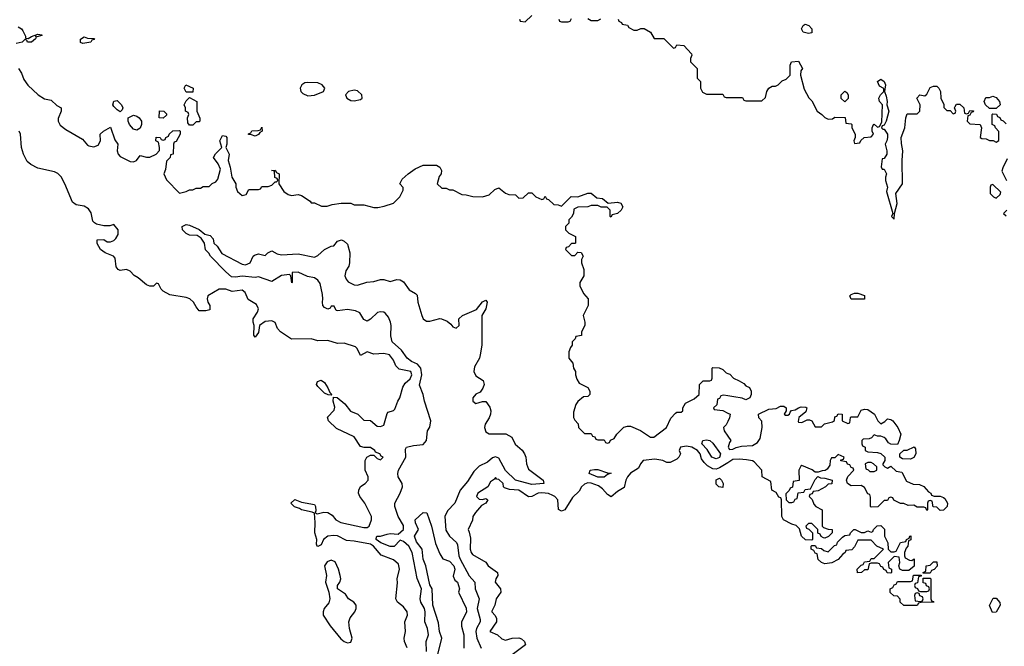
# Model space of a CAD drawing. Header units: inches. Extents: x 2380249 to 2585472, y 382747 to 546448.
# Tile 289 of 626: x 2535699 to 2541680, y 420781 to 424586. Entities that reach past the tile are written whole.
import ezdxf

# ---------------------------------------------------------------- set-up
doc = ezdxf.new("R2010")
doc.units = ezdxf.units.IN
doc.header["$MEASUREMENT"] = 0
doc.layers.add('C5432', color=7, linetype='Continuous')
doc.layers.add('C5442', color=7, linetype='Continuous')

msp = doc.modelspace()

# ---------------------------------------------------------------- linework, layer by layer
at = {"layer": 'C5432', "color": 4}
for points, elevation in [([(2538734, 424590), (2538738, 424578), (2538770, 424574), (2538810, 424612)], 36), ([(2538974, 424590), (2538978, 424578), (2538990, 424574), (2539030, 424574), (2539042, 424578), (2539050, 424594)], 36), ([(2539150, 424594), (2539170, 424582), (2539210, 424582), (2539228.4, 424591.6)], 36), ([(2539334, 424590), (2539338, 424578), (2539354, 424570), (2539358, 424558), (2539390, 424552), (2539399.6, 424539.6), (2539430, 424522), (2539450, 424522), (2539471.6, 424531.6), (2539491.6, 424531.6), (2539531.3, 424511.3), (2539552.7, 424472.7), (2539612, 424472), (2539670, 424414), (2539682, 424418), (2539690, 424434), (2539734, 424430), (2539779.6, 424379.6), (2539782, 424370), (2539774, 424350), (2539774, 424330), (2539814, 424290), (2539814, 424230), (2539834, 424210), (2539834, 424170), (2539845.4, 424145.4), (2539870, 424134), (2539970, 424134), (2539978, 424118), (2539990, 424114), (2540000, 424114)], 36), ([(2535690, 424542.8), (2535710, 424531), (2535718.5, 424518.5), (2535734, 424486), (2535734, 424474), (2535750, 424472), (2535770, 424484.7), (2535810, 424498), (2535834, 424494), (2535834, 424490), (2535802, 424482), (2535794, 424486), (2535798, 424478), (2535794.8, 424470), (2535770, 424449.3), (2535746, 424450), (2535742, 424462), (2535730, 424466), (2535714, 424450), (2535678, 424442)], 32), ([(2535691.3, 424290), (2535710, 424262), (2535723.8, 424223.8), (2535747.9, 424187.9), (2535810.7, 424130.7), (2535850, 424106), (2535890, 424098), (2535924, 424064), (2535950.6, 424050.6), (2535950.8, 424030), (2535933.2, 423986.8), (2535933, 423970), (2535945.7, 423945.7), (2535978.5, 423918.5), (2536079.8, 423859.8), (2536110, 423824.7), (2536119.8, 423819.8), (2536150, 423814.8), (2536175.1, 423824.9), (2536189.2, 423850), (2536188, 423890), (2536208, 423910), (2536250, 423934), (2536276, 423856), (2536294, 423830), (2536291.3, 423790), (2536296, 423770), (2536310, 423756), (2536370, 423724.7), (2536390, 423722), (2536408.4, 423731.6), (2536430, 423762), (2536470, 423751.3), (2536490, 423751.3), (2536528, 423770), (2536547.3, 423792.7), (2536548, 423810), (2536542, 423842), (2536526, 423850), (2536527.3, 423872.7), (2536551.6, 423871.6), (2536558, 423858), (2536570, 423854), (2536582, 423858), (2536586, 423870), (2536602, 423878), (2536606, 423890), (2536630, 423912), (2536670, 423914), (2536674, 423910), (2536674, 423890), (2536650, 423846), (2536638, 423842), (2536634, 423830), (2536631.3, 423770), (2536614, 423766), (2536612, 423750), (2536590, 423726), (2536583.6, 423676.4), (2536574, 423650), (2536590, 423614), (2536670, 423532), (2536710, 423542), (2536730, 423552), (2536750, 423552), (2536770, 423562), (2536796.4, 423563.6), (2536812.7, 423572.7), (2536850, 423574), (2536868, 423592), (2536890, 423602), (2536903.1, 423616.9), (2536918, 423678), (2536904, 423710), (2536875.3, 423750), (2536888.9, 423771.1), (2536926, 423810), (2536915.3, 423850), (2536930, 423882), (2536950, 423878), (2536958, 423870), (2536958, 423830), (2536952, 423810), (2536972, 423770), (2536966, 423730), (2536978, 423690), (2536986.8, 423630), (2537012, 423590), (2537012, 423570), (2537022, 423542), (2537050, 423518), (2537075.3, 423524.7), (2537090, 423554), (2537150, 423554), (2537162, 423558), (2537170, 423574), (2537207.3, 423572.7), (2537230, 423582), (2537250, 423602), (2537258, 423602), (2537266, 423610), (2537262, 423622), (2537248.7, 423628.7), (2537246, 423666), (2537228, 423670), (2537250, 423672), (2537258, 423658), (2537274, 423650), (2537272, 423590), (2537302.5, 423542.5), (2537330, 423524.7), (2537350, 423518), (2537390, 423524.7), (2537410, 423518), (2537463.6, 423483.6), (2537470, 423474), (2537490, 423474), (2537532.7, 423452.7), (2537567.3, 423452.7), (2537596.4, 423463.6), (2537651.6, 423471.6), (2537710, 423472), (2537730, 423462), (2537790, 423462), (2537850, 423444.7), (2537874.6, 423445.4), (2537912.7, 423452.7), (2537970, 423472), (2538008, 423510), (2538028, 423550), (2538027.3, 423567.3), (2538008, 423590), (2538023.1, 423616.9), (2538058, 423650), (2538100.2, 423679.8), (2538150, 423702), (2538230, 423702), (2538251.1, 423691.1), (2538262, 423670), (2538258, 423650), (2538246, 423634), (2538234, 423590), (2538263.6, 423563.6), (2538290, 423562), (2538310, 423552), (2538330, 423552), (2538383.6, 423523.6), (2538410, 423522), (2538451.6, 423511.6), (2538510, 423511.3), (2538550, 423522), (2538584.7, 423555.3), (2538610, 423564.7), (2538650, 423532), (2538670, 423524.7), (2538710, 423522), (2538730, 423502), (2538756.4, 423503.6), (2538790, 423534), (2538810, 423534), (2538834, 423510), (2538870, 423494), (2538882, 423498), (2538890, 423514), (2538898, 423498), (2538910, 423494), (2538943.6, 423463.6), (2538970, 423462), (2538990, 423454), (2539048.4, 423511.6), (2539090, 423511.3), (2539150, 423532), (2539170, 423532), (2539203.6, 423503.6), (2539239.6, 423499.6), (2539272.7, 423472.7), (2539330, 423478), (2539350, 423472), (2539362, 423450), (2539352, 423430), (2539331.1, 423408.9), (2539298, 423402), (2539290, 423386), (2539286, 423390), (2539286, 423430), (2539267.3, 423447.3), (2539230, 423448), (2539210, 423458), (2539170, 423458), (2539150, 423448.7), (2539090, 423448), (2539064.7, 423435.3), (2539062, 423410), (2539050, 423386), (2539034, 423370), (2539034, 423350), (2539014, 423330), (2539014, 423310), (2539034, 423290), (2539074, 423270), (2539074, 423230), (2539070, 423226), (2539050, 423226), (2539032.7, 423207.3), (2539018, 423202), (2539014, 423190), (2539050, 423154), (2539070, 423154), (2539090, 423174), (2539110, 423172), (2539122, 423150), (2539112, 423130), (2539112, 423110), (2539124.7, 423070), (2539124.7, 423030), (2539102, 422990), (2539102, 422970), (2539123.6, 422923.6), (2539152, 422890), (2539152, 422850), (2539122, 422790), (2539132, 422750), (2539132, 422730), (2539112, 422690), (2539111.6, 422668.4), (2539078, 422662), (2539072.7, 422647.3), (2539054, 422630), (2539054, 422610), (2539043.6, 422596.4), (2539034, 422570), (2539034, 422530), (2539059.6, 422499.6), (2539062, 422470), (2539074, 422450), (2539074, 422430), (2539083.6, 422403.6), (2539098, 422378), (2539150, 422352), (2539162, 422330), (2539162, 422310), (2539156.9, 422303.1), (2539150, 422298), (2539123.6, 422296.4), (2539090, 422268), (2539078, 422250), (2539063.6, 422203.6), (2539062, 422170), (2539070, 422154), (2539091.6, 422131.6), (2539094, 422110), (2539130, 422074), (2539170, 422074), (2539178, 422058), (2539192.7, 422052.7), (2539198, 422038), (2539210, 422034), (2539250, 422034), (2539258, 422018), (2539270, 422014), (2539282, 422018), (2539287.3, 422032.7), (2539310, 422042), (2539326, 422070), (2539369.1, 422110.9), (2539390, 422118), (2539410, 422118), (2539470, 422092), (2539530, 422052), (2539550, 422051.3), (2539628, 422110), (2539654.6, 422165.4), (2539683.1, 422196.9), (2539690, 422202), (2539716.4, 422203.6), (2539726, 422210), (2539726, 422230), (2539743.1, 422256.9), (2539796.4, 422283.6), (2539826, 422310), (2539828.4, 422371.6), (2539850, 422394), (2539890, 422394), (2539902, 422398), (2539906, 422410), (2539906, 422470), (2539910, 422474), (2539947.3, 422472.7), (2539970, 422462), (2539990, 422442), (2540000, 422437.9)], 32), ([(2538051.7, 420771.7), (2538035.3, 420810), (2538034, 420830), (2538042, 420870), (2538038, 420930), (2538055.1, 420970), (2538052.3, 420990), (2538030, 421020.9), (2537993.2, 421050), (2537982.7, 421070), (2537993.8, 421166.2), (2537991.8, 421190), (2538005.8, 421250), (2537998.9, 421278.9), (2537970, 421307.1), (2537895.3, 421335.3), (2537848.3, 421390), (2537830, 421401.6), (2537730, 421420.3), (2537683.8, 421423.8), (2537630, 421452.2), (2537605.1, 421454.9), (2537571.3, 421450), (2537544.7, 421430), (2537530, 421398), (2537510, 421388), (2537506, 421390), (2537502, 421402), (2537504, 421430), (2537491.8, 421470), (2537493.1, 421533.1), (2537488.7, 421588.7), (2537475.3, 421595.3), (2537410, 421609.3), (2537398.6, 421618.6), (2537367.2, 421627.2), (2537345.2, 421650), (2537370, 421673.4), (2537410, 421656), (2537490, 421642), (2537496, 421630), (2537496.9, 421603.1), (2537492.7, 421592.7), (2537505.4, 421585.4), (2537545.4, 421594.6), (2537570, 421592.7), (2537597.4, 421577.4), (2537619.5, 421550), (2537650, 421533.7), (2537790, 421502.4), (2537810, 421503), (2537821.2, 421510), (2537836, 421550), (2537836, 421570), (2537796, 421650), (2537765.2, 421690), (2537757.2, 421710), (2537759, 421730), (2537770, 421751.3), (2537798, 421770), (2537815.3, 421790), (2537815.3, 421810), (2537798, 421850), (2537798, 421910), (2537808, 421930), (2537830, 421942), (2537850, 421942), (2537870, 421922), (2537890, 421914), (2537906, 421930), (2537895.3, 421935.3), (2537886, 421950), (2537860.2, 421960.2), (2537855.3, 421970), (2537830, 421988), (2537791.1, 421988.9), (2537770, 421995.3), (2537730, 422053.2), (2537623.2, 422103.2), (2537575.3, 422150), (2537568, 422172), (2537610, 422214), (2537613.6, 422233.6), (2537602, 422270), (2537606, 422294), (2537628, 422292), (2537674.4, 422254.4), (2537708, 422208), (2537752, 422190), (2537790, 422154), (2537830, 422152), (2537870, 422118), (2537890, 422116), (2537910, 422124.7), (2537930, 422194), (2537938, 422202), (2537970, 422212), (2537978, 422222), (2537995.3, 422270), (2538008.7, 422290), (2538025.2, 422354.8), (2538041.2, 422378.8), (2538070, 422406), (2538081.2, 422430), (2538074, 422450), (2538004, 422464), (2537984, 422484), (2537970, 422518), (2537946, 422550), (2537910, 422559), (2537850, 422554), (2537810, 422568.7), (2537770, 422546), (2537748, 422590), (2537739, 422599), (2537670, 422622), (2537630, 422619), (2537570, 422638), (2537510, 422635.1), (2537470, 422648.7), (2537350, 422646), (2537284, 422690), (2537265.2, 422710), (2537250, 422748), (2537230, 422758), (2537190, 422754), (2537156, 422730), (2537150, 422686), (2537130, 422658), (2537122, 422670), (2537124, 422730), (2537117.2, 422750), (2537117.2, 422770), (2537143.7, 422810), (2537149.4, 422830), (2537137.6, 422857.6), (2537087.3, 422887.3), (2537069.3, 422929.3), (2537050, 422944), (2536990, 422936.2), (2536950, 422949.4), (2536910, 422949.2), (2536842, 422910), (2536838, 422890), (2536841, 422870), (2536854.8, 422850), (2536854.8, 422825.2), (2536830, 422817.2), (2536790, 422819), (2536770, 422842), (2536754, 422870), (2536731.9, 422891.9), (2536710, 422899.3), (2536610, 422915.3), (2536570, 422938), (2536558, 422950), (2536542, 422982), (2536530, 422986), (2536511.3, 422968.7), (2536490, 422968.7), (2536470, 422975.3), (2536418.6, 423018.6), (2536393.2, 423033.2), (2536370, 423058), (2536348.4, 423068.4), (2536310, 423064), (2536298, 423070), (2536285.2, 423085.2), (2536278, 423138), (2536268, 423150), (2536218, 423170), (2536188.7, 423190), (2536170, 423226), (2536168.7, 423250), (2536210, 423251), (2536230, 423238), (2536250, 423238), (2536270, 423244.7), (2536283.1, 423256.9), (2536298, 423282), (2536298, 423310), (2536270, 423342), (2536245.4, 423334.6), (2536210, 423334), (2536165.2, 423345.2), (2536152.7, 423352.7), (2536143.2, 423363.2), (2536134, 423414), (2536117.6, 423437.6), (2536090, 423453.2), (2536042.7, 423462.7), (2536019, 423479), (2535974, 423590), (2535951.4, 423631.4), (2535930, 423652.7), (2535910, 423661.2), (2535810, 423684), (2535766.3, 423706.3), (2535744.8, 423724.8), (2535722.7, 423770), (2535709.3, 423810), (2535704.5, 423890), (2535695.1, 423910)], 32), ([(2538169.6, 420750), (2538167, 420810), (2538181.1, 420850), (2538175.4, 420890), (2538159.7, 420930), (2538161.7, 420990), (2538157.7, 421010), (2538135.6, 421050), (2538131.3, 421070), (2538138.9, 421130), (2538113.5, 421193.5), (2538083.1, 421350), (2538063, 421390), (2538030, 421418.4), (2538010, 421426), (2537972.9, 421387.1), (2537950, 421386.3), (2537893.2, 421410), (2537863.7, 421430), (2537863.7, 421436.3), (2537868.7, 421450), (2537890, 421450.4), (2537930, 421462.6), (2537950, 421465.7), (2537997.5, 421462.5), (2538029.2, 421490), (2538030, 421514), (2537997.6, 421570), (2537977.2, 421630), (2537977.2, 421650), (2538010, 421710.7), (2538023.5, 421750), (2538021.3, 421770), (2537998.7, 421810), (2537995.1, 421830), (2538000.5, 421850), (2538044.2, 421930), (2538042.7, 421977.3), (2538048, 421990), (2538090, 422000.4), (2538150, 422006.8), (2538169, 422030), (2538176, 422090), (2538190, 422112), (2538196.2, 422150), (2538158, 422270), (2538149.7, 422309.7), (2538126.5, 422366.5), (2538141, 422430), (2538134.7, 422470), (2538114.8, 422494.8), (2538078, 422510), (2538051.6, 422530), (2538018.7, 422578.7), (2537960.5, 422630), (2537953.8, 422666.2), (2537955.6, 422730), (2537952, 422750), (2537939.5, 422779.5), (2537921.7, 422801.7), (2537910, 422809.6), (2537890, 422812), (2537872.1, 422807.9), (2537830, 422766.6), (2537810, 422756), (2537790, 422765.2), (2537765.4, 422805.4), (2537738.9, 422818.9), (2537690, 422825.6), (2537630, 422818), (2537620.4, 422820.4), (2537610, 422846), (2537590, 422846), (2537584.7, 422835.3), (2537570, 422829), (2537550, 422839), (2537541.2, 422850), (2537537.2, 422870), (2537541.2, 422890), (2537538, 422918), (2537523.6, 422983.6), (2537510, 423005.2), (2537490, 423019.3), (2537446.3, 423026.3), (2537390, 423053.2), (2537354, 423050), (2537354, 422990), (2537350.9, 422989.1), (2537346, 423030), (2537338, 423038), (2537290, 423033.2), (2537230, 422996), (2537150, 423025.2), (2537130, 423021.2), (2537050, 423029.6), (2537010, 423022), (2536984.8, 423024.8), (2536950, 423054), (2536858, 423150), (2536848.4, 423168.4), (2536828.4, 423188.4), (2536822, 423230), (2536800.4, 423260.4), (2536776.4, 423276.4), (2536730, 423278), (2536710, 423288), (2536688, 423310), (2536686, 423330), (2536710, 423342), (2536730, 423338), (2536790, 423311.3), (2536823.6, 423283.6), (2536855.3, 423275.3), (2536874.4, 423254.4), (2536878, 423230), (2536898, 423210), (2536926, 423166), (2537050, 423102), (2537070, 423098), (2537098, 423110), (2537118, 423150), (2537124.7, 423155.3), (2537150, 423164.7), (2537190, 423154), (2537206, 423170), (2537230, 423182), (2537263.6, 423163.6), (2537290, 423158), (2537390, 423164), (2537490, 423144), (2537510, 423154.8), (2537550, 423191), (2537590, 423211.3), (2537608, 423212), (2537630, 423242), (2537654, 423250), (2537670, 423242), (2537690, 423222), (2537704.7, 423170), (2537702.8, 423110), (2537697.3, 423090), (2537679.5, 423060.5), (2537674.4, 423030), (2537682, 423010), (2537695.1, 422995.1), (2537730, 422976.4), (2537750, 422974), (2537806.9, 422993.1), (2537850, 422995.3), (2537890, 423008), (2537910, 423008), (2537950, 422997.1), (2537990, 423008), (2538010, 423007.3), (2538030, 422994.8), (2538065.5, 422945.5), (2538103.4, 422923.4), (2538113, 422913), (2538118, 422870), (2538141.6, 422790), (2538150.4, 422770.4), (2538170, 422755.5), (2538190, 422754.9), (2538250, 422772.2), (2538262, 422770), (2538296.3, 422756.3), (2538318, 422738), (2538330, 422721), (2538350, 422712), (2538368, 422730), (2538366, 422770), (2538388, 422790), (2538473.2, 422826.8), (2538510, 422872), (2538530, 422882), (2538538, 422870), (2538531, 422830), (2538506, 422790), (2538506, 422610), (2538496, 422550), (2538491, 422530), (2538461.1, 422478.9), (2538457.6, 422450), (2538470, 422423.8), (2538514.6, 422394.6), (2538519.3, 422370), (2538512.3, 422347.7), (2538495.2, 422324.8), (2538470, 422312.3), (2538450.7, 422290), (2538450.8, 422270), (2538470, 422256.3), (2538510, 422267.3), (2538530, 422266.8), (2538553.8, 422233.8), (2538560.3, 422210), (2538559.5, 422190), (2538551.5, 422168.5), (2538526, 422130), (2538522.4, 422110), (2538530, 422082.8), (2538550.4, 422070.4), (2538651.5, 422071.5), (2538687.7, 422050), (2538708.9, 422008.9), (2538751.4, 421971.4), (2538765.5, 421950), (2538774, 421930), (2538777.1, 421890), (2538790, 421856), (2538878.8, 421790), (2538882, 421770), (2538810, 421763.6), (2538710, 421789.7), (2538650, 421847.6), (2538610, 421922.7), (2538588.5, 421931.5), (2538570, 421924.5), (2538540.6, 421899.4), (2538490, 421874), (2538458.4, 421841.6), (2538418.5, 421781.5), (2538375.3, 421730), (2538342.6, 421650), (2538297, 421603), (2538280.8, 421570), (2538286.8, 421486.8), (2538309.3, 421449.3), (2538351.3, 421411.3), (2538358.2, 421398.2), (2538367.1, 421330), (2538373.8, 421310), (2538428.4, 421208.4), (2538463.8, 421170), (2538465.7, 421130), (2538490.7, 421070), (2538477.8, 421010), (2538496.2, 420943.8), (2538495.3, 420930), (2538472.8, 420890), (2538469.1, 420870.9), (2538476, 420830), (2538502.4, 420770)], 28), ([(2540000, 422302.1), (2539974, 422306), (2539958, 422302), (2539950, 422286), (2539938, 422282), (2539932.7, 422247.3), (2539914, 422230), (2539918, 422218), (2539970, 422212), (2540000, 422197)], 32), ([(2540000, 422146), (2539990, 422126), (2539974, 422110), (2539978, 422090), (2540000, 422057)], 32), ([(2540000, 421896), (2539950, 421864), (2539930, 421857.2), (2539910, 421859.3), (2539877.6, 421877.6), (2539856.3, 421896.3), (2539840.1, 421920.1), (2539831.3, 421950), (2539815.6, 421970), (2539781.2, 421990), (2539750, 421996.3), (2539712, 421990), (2539704.7, 421970), (2539712, 421950), (2539702, 421930), (2539690, 421918), (2539650, 421898), (2539630, 421898), (2539606, 421910), (2539557.5, 421917.5), (2539486.8, 421910), (2539470.8, 421890), (2539458, 421862), (2539410, 421832.7), (2539390.8, 421810), (2539380.7, 421790), (2539370, 421746), (2539330, 421722), (2539291.1, 421688.9), (2539270, 421702), (2539238, 421738), (2539215.1, 421755.1), (2539170, 421771.1), (2539150, 421772.8), (2539130, 421766.6), (2539110.7, 421750), (2539096.7, 421723.3), (2539055.8, 421684.2), (2539010.3, 421609.7), (2538990, 421600.9), (2538972.7, 421612.7), (2538967.6, 421670), (2538949.5, 421690), (2538936.9, 421696.9), (2538910, 421708.2), (2538870, 421713.7), (2538849.1, 421710.9), (2538810, 421691.6), (2538790, 421689.4), (2538730, 421729.5), (2538673.2, 421733.2), (2538644, 421744), (2538638, 421750), (2538635.3, 421770), (2538610, 421794), (2538596.4, 421796.4), (2538590, 421806), (2538583.6, 421796.4), (2538559.6, 421780.4), (2538542, 421750), (2538482, 421710), (2538474, 421690), (2538490, 421674), (2538510, 421672), (2538530, 421678), (2538542, 421670), (2538531.3, 421650), (2538504.7, 421635.3), (2538466.8, 421593.2), (2538451.3, 421570), (2538450, 421546), (2538422, 421490), (2538430, 421474), (2538436.8, 421436.8), (2538436, 421370), (2538441, 421350), (2538450, 421338), (2538530, 421291.3), (2538544.7, 421270), (2538601, 421230), (2538602.8, 421210), (2538590.8, 421190), (2538586.8, 421170), (2538618.8, 421130), (2538621, 421110), (2538593.4, 421070), (2538584, 421030), (2538566.4, 420993.6), (2538566, 420990), (2538587.7, 420967.7), (2538596, 420950), (2538594.8, 420930), (2538554, 420870), (2538602, 420850), (2538627.3, 420827.3), (2538650, 420818.8), (2538689.5, 420830.5), (2538730, 420833.4), (2538747.1, 420827.1), (2538764.7, 420810), (2538772, 420790), (2538690, 420729.2)], 32), ([(2538236.6, 420723.4), (2538262.7, 420830), (2538249.2, 420870), (2538243.2, 420923.2), (2538207.8, 421030), (2538203.7, 421130), (2538190, 421155.3), (2538166.6, 421270), (2538149.6, 421310), (2538142.7, 421370), (2538110, 421415.3), (2538097.2, 421450), (2538122, 421490), (2538104, 421530), (2538102, 421550), (2538150, 421594), (2538171.6, 421591.6), (2538201, 421510), (2538224.5, 421404.5), (2538250, 421342), (2538270, 421312), (2538310, 421298), (2538336.3, 421270), (2538342.8, 421250), (2538332.7, 421207.3), (2538342.8, 421182.8), (2538358, 421170), (2538370.6, 421130.6), (2538364.7, 421110), (2538410, 421012), (2538412.4, 420987.6), (2538382, 420930), (2538383, 420903), (2538396.3, 420850), (2538396, 420770)], 24)]:
    msp.add_lwpolyline(points, dxfattribs=dict(at, elevation=elevation))
for points, elevation in [([(2536082, 424442), (2536067.3, 424447.3), (2536068, 424468), (2536090, 424482), (2536110, 424474), (2536152.7, 424472.7), (2536150, 424466), (2536138, 424462), (2536130, 424449)], 32), ([(2536710, 424146), (2536698, 424170), (2536709, 424191), (2536752, 424170), (2536750, 424146)], 32), ([(2537450, 424205), (2537430, 424202), (2537412, 424190), (2537402.3, 424170), (2537406.7, 424150), (2537418, 424138), (2537450, 424124.4), (2537490, 424127.6), (2537545.2, 424150), (2537552.7, 424170), (2537537, 424190), (2537510, 424203.5)], 36), ([(2536730, 423946), (2536720.4, 423960.4), (2536718, 423990), (2536726, 424010), (2536722, 424022), (2536706, 424030), (2536706, 424050), (2536698, 424070), (2536710, 424094), (2536730, 424114), (2536774, 424090), (2536774, 424030), (2536792.7, 423987.3), (2536794, 423970), (2536790, 423966), (2536770, 423966), (2536750, 423946)], 32), ([(2537730, 424157.2), (2537696, 424150), (2537678, 424130), (2537685.5, 424110), (2537710, 424095.6), (2537730, 424092.6), (2537770, 424101.3), (2537779.6, 424110), (2537777.4, 424130), (2537750, 424153.7)], 36), ([(2536310, 424026), (2536290, 424038), (2536270, 424058), (2536264, 424070), (2536270, 424092), (2536290, 424096), (2536318, 424070), (2536324.7, 424050), (2536322, 424038)], 32), ([(2536410, 423915.3), (2536390, 423922), (2536366, 423950), (2536357.2, 423970), (2536358, 423990), (2536390, 424006), (2536410, 424001), (2536424.7, 423990), (2536438, 423970), (2536438, 423950), (2536430, 423928)], 32), ([(2536570, 423988), (2536546, 423990), (2536548.4, 424031.6), (2536574, 424030), (2536590, 424014), (2536590, 424006)], 32), ([(2537130, 423878), (2537107.3, 423887.3), (2537088.9, 423888.9), (2537088, 423892), (2537102, 423898), (2537108.9, 423911.1), (2537147.3, 423912.7), (2537162, 423918), (2537170, 423934), (2537171.6, 423908.4), (2537158, 423902), (2537150, 423888)], 32), ([(2537590, 422306), (2537572, 422308), (2537550, 422318), (2537510, 422358), (2537502, 422370), (2537508, 422390), (2537530, 422398), (2537550, 422382), (2537571.3, 422350), (2537582, 422322), (2537594, 422310)], 32), ([(2539930, 421919.7), (2539902.4, 421930), (2539875.1, 421975.1), (2539842, 422010), (2539848.7, 422030), (2539870, 422034.9), (2539890, 422030.5), (2539910, 422014), (2539954.9, 421950), (2539950, 421926.6)], 28), ([(2539210, 421807.6), (2539159, 421830), (2539164, 421850), (2539190, 421855.3), (2539210, 421853.7), (2539270, 421834), (2539291.6, 421831.6), (2539270, 421825.2), (2539250, 421808.3)], 28), ([(2539970, 421746), (2539946, 421750), (2539930, 421766), (2539930, 421792), (2539950, 421802), (2539962, 421790), (2539972, 421770)], 32), ([(2537590, 421304.2), (2537566.5, 421293.5), (2537550.3, 421270), (2537561.6, 421210), (2537555.5, 421170), (2537576, 421110), (2537582.8, 421070), (2537575.9, 421044.1), (2537548, 421010), (2537541.6, 420990), (2537543, 420970), (2537585.2, 420905.2), (2537650, 420826.8), (2537670, 420810.8), (2537690, 420802.8), (2537710, 420806.8), (2537719.3, 420830), (2537702, 420890), (2537698, 420930), (2537706.8, 420953.2), (2537735.3, 420990), (2537742, 421010), (2537742, 421030), (2537729.1, 421049.1), (2537695.3, 421070), (2537677.2, 421097.2), (2537629.1, 421129.1), (2537629, 421150), (2537644, 421170), (2537649.2, 421190), (2537646, 421210), (2537636.2, 421250), (2537614.7, 421294.7)], 36)]:
    msp.add_lwpolyline(points, close=True, dxfattribs=dict(at, elevation=elevation))
at = {"layer": 'C5442', "color": 4}
for points, elevation in [([(2540490, 424502), (2540458, 424510), (2540448.7, 424530), (2540458, 424550), (2540470, 424558), (2540492, 424550), (2540511.3, 424530), (2540510, 424506)], 36), ([(2540710, 424088), (2540688, 424108), (2540688, 424130), (2540710, 424151.3), (2540723.6, 424143.6), (2540732, 424130), (2540731.6, 424108.4)], 36), ([(2541590, 424046), (2541566, 424070), (2541558, 424090), (2541567.3, 424112.7), (2541590, 424114), (2541610, 424122), (2541630, 424114), (2541651.3, 424090), (2541654, 424070), (2541630, 424046)], 36), ([(2541610, 423586), (2541598, 423582), (2541594, 423570), (2541594, 423530), (2541614, 423510), (2541630, 423502), (2541654.6, 423525.4), (2541658, 423538)], 36), ([(2540750, 422889), (2540742, 422910), (2540750, 422918), (2540770, 422924.7), (2540790, 422924.7), (2540830, 422911.3), (2540830, 422889)], 32), ([(2541110, 421918), (2541060.4, 421920.4), (2541046, 421930), (2541046, 421950), (2541068.7, 421971.3), (2541090, 421972), (2541131.3, 421991.3), (2541139.6, 421979.6), (2541142, 421950), (2541130, 421928)], 32), ([(2540870, 421898), (2540850, 421898), (2540834, 421890), (2540838, 421858), (2540852.7, 421852.7), (2540862, 421842), (2540890, 421842), (2540906, 421850), (2540906, 421870), (2540886, 421890)], 32), ([(2540990, 421354), (2541010, 421354), (2541022, 421358), (2541048.9, 421411.1), (2541082, 421418), (2541086, 421430), (2541102, 421438), (2541106, 421450), (2541112.7, 421452.7), (2541111.6, 421428.4), (2541098, 421422), (2541094, 421390), (2541083.6, 421376.4), (2541074, 421350), (2541074, 421330), (2541078, 421318), (2541103.6, 421303.6), (2541118, 421302), (2541132.7, 421312.7), (2541132.7, 421267.3), (2541099.6, 421240.4), (2541060.4, 421240.4), (2541046, 421250), (2541038, 421270), (2541046, 421290), (2541042, 421322), (2541010, 421326), (2540974, 421290), (2540978, 421258), (2540994, 421250), (2540994, 421230), (2540990, 421226), (2540967.3, 421227.3), (2540962, 421242), (2540947.3, 421247.3), (2540942, 421262), (2540930, 421266), (2540922, 421282), (2540910, 421286), (2540870, 421286), (2540858, 421282), (2540850, 421246), (2540830, 421246), (2540811.6, 421228.4), (2540787.3, 421227.3), (2540786, 421250), (2540810, 421274), (2540822, 421278), (2540830, 421294), (2540862, 421298), (2540870, 421314), (2540890, 421314), (2540946, 421370), (2540906, 421390), (2540870, 421426), (2540790, 421426), (2540770, 421386), (2540752.7, 421367.3), (2540718, 421362), (2540714, 421350), (2540699.6, 421340.4), (2540670, 421308), (2540631.6, 421288.4), (2540590, 421282), (2540569.1, 421289.1), (2540548.9, 421308.9), (2540542, 421342), (2540530, 421346), (2540522, 421362), (2540506, 421370), (2540506, 421390), (2540510, 421394), (2540530, 421394), (2540538, 421378), (2540570, 421374), (2540583.6, 421363.6), (2540610, 421354), (2540647.3, 421392.7), (2540662, 421398), (2540667.3, 421412.7), (2540696.4, 421443.6), (2540710, 421454), (2540742, 421458), (2540746, 421470), (2540766, 421490), (2540774, 421490), (2540810, 421472), (2540830, 421472), (2540850, 421482), (2540870, 421474), (2540882, 421478), (2540886, 421490), (2540907.3, 421512.7), (2540930, 421514), (2540952, 421492), (2540952, 421450), (2540972, 421410), (2540974, 421370)], 32), ([(2541186, 421226), (2541186, 421230), (2541202, 421238), (2541206, 421270), (2541230, 421274), (2541250, 421294), (2541270, 421294), (2541271.6, 421268.4), (2541252.7, 421247.3), (2541238, 421242), (2541230, 421226)], 32), ([(2541170, 421114), (2541210, 421114), (2541222, 421118), (2541226, 421130), (2541222, 421142), (2541207.3, 421147.3), (2541202, 421162), (2541187.3, 421167.3), (2541186, 421194), (2541230, 421194), (2541234, 421190), (2541234, 421070), (2541238, 421058), (2541250, 421054), (2541251.6, 421048.4), (2541172.7, 421047.3), (2541158, 421042), (2541150, 421028), (2541070, 421028), (2541048, 421050), (2541047.3, 421067.3), (2541030, 421086), (2541008.4, 421088.4), (2540987.3, 421107.3), (2540986, 421130), (2541002, 421138), (2541010, 421154), (2541022, 421158), (2541030, 421174), (2541110, 421174), (2541122, 421178), (2541127.3, 421212.7), (2541174, 421214), (2541174, 421206), (2541158, 421202), (2541152.7, 421167.3), (2541138, 421162), (2541134, 421150), (2541138, 421138), (2541152.7, 421132.7), (2541158, 421118)], 32), ([(2541150, 421106), (2541138, 421102), (2541134, 421090), (2541138, 421058), (2541170, 421054), (2541182, 421058), (2541186, 421070), (2541182, 421082), (2541167.3, 421087.3), (2541162, 421102)], 32), ([(2541607.3, 420987.3), (2541588.9, 421028.9), (2541612.7, 421072.7), (2541630, 421074), (2541652.7, 421047.3), (2541654, 421030), (2541630, 420988)], 32)]:
    msp.add_lwpolyline(points, close=True, dxfattribs=dict(at, elevation=elevation))
for points, elevation in [([(2540000, 424114), (2540090, 424114), (2540098, 424098), (2540110, 424094), (2540207.3, 424092.7), (2540230, 424114), (2540238, 424150), (2540248.9, 424171.1), (2540270, 424182), (2540290, 424182), (2540306, 424190), (2540330, 424214), (2540354.6, 424225.4), (2540378, 424250), (2540378, 424310), (2540388, 424330), (2540430, 424334), (2540454, 424290), (2540443.6, 424276.4), (2540442, 424250), (2540463.6, 424163.6), (2540491.6, 424111.6), (2540510, 424094), (2540542, 424030), (2540571.1, 424011.1), (2540590, 423992), (2540610, 423982), (2540636.4, 423983.6), (2540650, 423994), (2540712.7, 423992.7), (2540718, 423958), (2540750, 423954), (2540754, 423950), (2540754, 423930), (2540774, 423890), (2540774, 423870), (2540764.7, 423850), (2540770, 423834), (2540802, 423838), (2540807.3, 423852.7), (2540828.4, 423871.6), (2540870, 423874), (2540886, 423890), (2540878, 423910), (2540878, 423930), (2540886, 423950), (2540890, 423952), (2540910, 423934), (2540922, 423938), (2540935.3, 423964.7), (2540939.3, 424070), (2540922, 424090), (2540918, 424110), (2540928, 424130), (2540948, 424150), (2540947.3, 424167.3), (2540922, 424182), (2540909, 424210), (2540930, 424224.7), (2540950, 424211.3), (2540957.3, 424190), (2540951, 424150), (2540961.4, 424121.4), (2540967.3, 424090), (2540966, 424070), (2540978.8, 424030), (2540962.8, 423970), (2540950, 423946), (2540938, 423942), (2540934, 423930), (2540942, 423922), (2540950, 423922), (2540970.4, 423890.4), (2540970.8, 423870), (2540966.8, 423850), (2540956, 423830), (2540966.8, 423790), (2540966, 423770), (2540950, 423744), (2540938, 423742), (2540931.6, 423691.6), (2540938, 423678), (2540950, 423678), (2540964.7, 423650), (2540958, 423630), (2540958, 423610), (2540970.8, 423570), (2540963.5, 423543.5), (2541002, 423410), (2540994, 423390), (2541010, 423374), (2541013.2, 423410), (2541029.1, 423470.9), (2541020.9, 423530), (2541061.2, 423590), (2541059.3, 423730), (2541064, 423790), (2541054.6, 423834.6), (2541054, 423870), (2541075.3, 423930), (2541082, 423990), (2541090, 424014), (2541150, 424014), (2541166, 424030), (2541168, 424070), (2541148, 424110), (2541166, 424130), (2541196.4, 424123.6), (2541210, 424134), (2541230, 424174), (2541250, 424182), (2541270, 424182), (2541282, 424170), (2541292, 424150), (2541294, 424110), (2541312, 424072), (2541312.7, 424052.7), (2541330, 424034), (2541350, 424034), (2541370, 424014), (2541382, 424018), (2541386, 424030), (2541378, 424050), (2541380.4, 424059.6), (2541390, 424074), (2541410, 424074), (2541434, 424050), (2541438, 424018), (2541450, 424014), (2541462, 424018), (2541470, 424034), (2541492.7, 424032.7), (2541490, 424026), (2541478, 424022), (2541470, 424006), (2541458, 424002), (2541454, 423970), (2541470, 423954), (2541534, 423950), (2541542, 423930), (2541534, 423870), (2541543.6, 423863.6), (2541570, 423862), (2541590, 423852), (2541611.6, 423851.6), (2541630, 423842), (2541647.3, 423852.7), (2541647.3, 423907.3), (2541626, 423930), (2541622, 423942), (2541606, 423950), (2541606, 424010), (2541610, 424014), (2541632.7, 424012.7), (2541638, 423998), (2541652.7, 423992.7), (2541658, 423978), (2541672.7, 423972.7), (2541690, 423954)], 36), ([(2541698, 423742), (2541670, 423686), (2541665.4, 423665.4), (2541692, 423610)], 36), ([(2541694, 423430), (2541674, 423410), (2541690, 423394)], 36), ([(2540000, 422437.9), (2540012.7, 422432.7), (2540034, 422410), (2540070, 422394), (2540096.9, 422376.9), (2540110, 422362), (2540132.7, 422352.7), (2540142, 422330), (2540142, 422310), (2540134, 422290), (2540110, 422278), (2540088, 422288), (2540036.5, 422296.5), (2540000, 422302.1)], 32), ([(2540000, 422057), (2540018, 422030), (2540010, 422018), (2540003, 421990), (2540010, 421976), (2540030, 421977.3), (2540050, 421987.7), (2540083.7, 421996.3), (2540150, 421999.5), (2540180.7, 422019.3), (2540197.2, 422042.8), (2540208.9, 422108.9), (2540207.3, 422147.3), (2540188.7, 422168.7), (2540186, 422190), (2540250, 422221), (2540294.6, 422225.4), (2540320.4, 422239.6), (2540339.6, 422239.6), (2540354, 422230), (2540354, 422210), (2540342, 422190), (2540350, 422184.7), (2540365.4, 422185.4), (2540375.3, 422190), (2540378, 422202), (2540388, 422212), (2540410, 422216), (2540428.7, 422230), (2540445.3, 422234.7), (2540474, 422234), (2540481, 422230), (2540474.8, 422205.2), (2540431, 422170), (2540426.8, 422146.8), (2540430, 422142), (2540450, 422141), (2540483.1, 422156.9), (2540496.9, 422156.9), (2540511.1, 422151.1), (2540530, 422114), (2540570, 422114), (2540588.4, 422131.6), (2540636.4, 422143.6), (2540647.3, 422152.7), (2540650, 422174), (2540662, 422178), (2540670, 422192), (2540694, 422190), (2540694, 422150), (2540730, 422134), (2540742, 422138), (2540746, 422170), (2540750, 422174), (2540790, 422174), (2540810, 422214), (2540830, 422222), (2540850, 422218), (2540891.1, 422191.1), (2540912, 422150), (2540930, 422132), (2540954.6, 422145.4), (2540970, 422162), (2540990, 422158), (2541002, 422150), (2541032, 422110), (2541051.3, 422070), (2541042, 422030), (2541030, 422006), (2540990, 422008), (2540976.4, 422016.4), (2540960.4, 422040.4), (2540950, 422048), (2540930, 422058), (2540910, 422058), (2540890, 422066), (2540872.7, 422047.3), (2540859.6, 422040.4), (2540822, 422038), (2540814, 422030), (2540814, 422010), (2540818, 421998), (2540834, 421990), (2540834, 421970), (2540850, 421962), (2540910, 421958), (2540930, 421952), (2540954, 421930), (2540954, 421910), (2540942, 421890), (2540942, 421882), (2540954, 421870), (2540970, 421862), (2540990, 421874), (2541023.6, 421843.6), (2541058, 421838), (2541084.7, 421784.7), (2541125.4, 421765.4), (2541163.6, 421763.6), (2541190, 421752), (2541219.6, 421719.6), (2541234, 421710), (2541238, 421698), (2541252.7, 421692.7), (2541290, 421692), (2541310, 421684.7), (2541318.8, 421678.8), (2541334, 421650), (2541332, 421630), (2541310, 421608), (2541290, 421606), (2541270, 421626), (2541247.3, 421627.3), (2541242, 421662), (2541230, 421666), (2541218, 421662), (2541214, 421650), (2541214, 421610), (2541210, 421606), (2541202, 421622), (2541190, 421626), (2541150, 421626), (2541130, 421638), (2541096.4, 421636.4), (2541070, 421648), (2541048.9, 421648.9), (2541008.4, 421668.4), (2541002, 421682), (2540990, 421686), (2540978, 421682), (2540970, 421666), (2540950, 421666), (2540911.6, 421628.4), (2540870, 421626), (2540866, 421630), (2540867.3, 421687.3), (2540862, 421702), (2540850, 421706), (2540830, 421746), (2540810, 421758), (2540750, 421755.3), (2540728, 421770), (2540722, 421790), (2540728.4, 421811.6), (2540766, 421850), (2540762, 421862), (2540750, 421866), (2540742, 421882), (2540727.3, 421887.3), (2540722, 421902), (2540687.3, 421907.3), (2540687.3, 421912.7), (2540702, 421918), (2540706, 421930), (2540670, 421946), (2540650, 421926), (2540630, 421926), (2540622, 421910), (2540619.6, 421880.4), (2540603.6, 421856.4), (2540591.6, 421848.4), (2540572.7, 421847.3), (2540550, 421838), (2540530, 421838), (2540513.2, 421853.2), (2540450, 421878), (2540444.7, 421875.3), (2540432, 421850), (2540432.7, 421787.3), (2540398, 421782), (2540392.7, 421747.3), (2540378, 421742), (2540372.7, 421727.3), (2540352.7, 421707.3), (2540354, 421670), (2540370, 421654), (2540390, 421654), (2540402, 421658), (2540410, 421674), (2540422, 421678), (2540427.3, 421712.7), (2540462, 421718), (2540470, 421734), (2540502, 421738), (2540530, 421794), (2540547.3, 421812.7), (2540563.6, 421803.6), (2540590, 421802), (2540634, 421790), (2540632.7, 421767.3), (2540610, 421766), (2540594, 421750), (2540550, 421726), (2540518, 421722), (2540512.7, 421707.3), (2540498, 421702), (2540494, 421690), (2540512.7, 421672.7), (2540523.6, 421643.6), (2540534, 421630), (2540574, 421610), (2540574, 421510), (2540582, 421502), (2540610, 421492), (2540634, 421490), (2540634, 421470), (2540612.7, 421447.3), (2540590, 421438), (2540580.4, 421440.4), (2540567.3, 421447.3), (2540562, 421462), (2540547.3, 421467.3), (2540546, 421490), (2540510, 421526), (2540490, 421526), (2540474, 421510), (2540478, 421498), (2540492.7, 421492.7), (2540514, 421470), (2540514, 421430), (2540510, 421426), (2540472.7, 421427.3), (2540448, 421450), (2540435.3, 421495.3), (2540414.6, 421514.6), (2540390, 421522), (2540338, 421550), (2540328, 421570), (2540326, 421670), (2540322, 421682), (2540310, 421686), (2540294.6, 421714.6), (2540268, 421730), (2540262, 421782), (2540208, 421810), (2540206, 421850), (2540160.4, 421900.4), (2540150, 421908), (2540113.2, 421913.2), (2540070, 421918), (2540030, 421915.1), (2540000, 421896)], 32), ([(2540000, 422197), (2540014, 422190), (2540011.3, 422168.7), (2540000, 422146)], 32)]:
    msp.add_lwpolyline(points, dxfattribs=dict(at, elevation=elevation))

doc.saveas('drawing.dxf')
